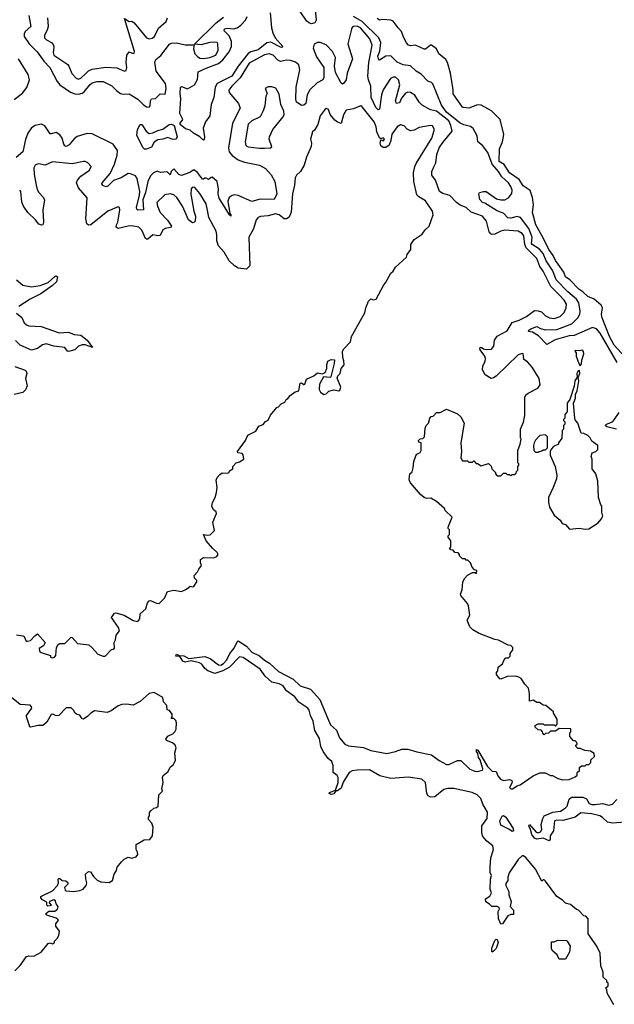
# Model space of a CAD drawing. Extents: x 2029826 to 2248070, y 228728 to 402406.
# Tile 285 of 368: x 2168240 to 2173040, y 267095 to 275040. Entities that reach past the tile are written whole.
import ezdxf

# ---------------------------------------------------------------- set-up
doc = ezdxf.new("R2010")
doc.units = 0

msp = doc.modelspace()

# ---------------------------------------------------------------- linework, layer by layer
at = {"layer": '0CON10XD'}
for points in [[(2168314.7, 275075), (2168330.8, 274985), (2168284.6, 274945), (2168276.2, 274925), (2168276.2, 274905), (2168317.1, 274845), (2168381.9, 274781.9), (2168436.1, 274706.1), (2168482.8, 274655), (2168542.4, 274542.4), (2168565, 274513.3), (2168649.4, 274455), (2168685, 274440.8), (2168715, 274438), (2168745, 274446.7), (2168761.5, 274458.5), (2168805, 274514.1), (2168825, 274530.5), (2168865, 274542), (2168915, 274542.5), (2168985, 274506), (2169023.8, 274465), (2169055, 274445.4), (2169075, 274439.5), (2169125, 274442.9), (2169195, 274398.9), (2169235.7, 274355), (2169265, 274335.7), (2169285, 274334), (2169294.3, 274345.7), (2169295.6, 274385), (2169305, 274400.8), (2169335.6, 274404.4), (2169375, 274442.5), (2169415, 274440), (2169422.9, 274485), (2169418.1, 274525), (2169341.2, 274625), (2169332, 274698), (2169339.8, 274720.2), (2169379.7, 274750.3), (2169448.7, 274841.3), (2169465, 274849.6), (2169505, 274853.1), (2169575, 274837.8), (2169648.3, 274838.3), (2169642.2, 274805), (2169654.6, 274765), (2169675, 274741.8), (2169695, 274730.7), (2169725, 274727.8), (2169775, 274734.2), (2169822.2, 274755), (2169843.3, 274795), (2169840, 274845), (2169833.8, 274855), (2169815, 274859.7), (2169775, 274855.7), (2169705, 274838.2), (2169651.7, 274841.7), (2169825.8, 275014.2), (2169885, 275059.4)], [(2170262.9, 275095), (2170273.8, 274975), (2170283.7, 274933.7), (2170303.3, 274893.3), (2170365, 274822.5), (2170355, 274816.2), (2170345, 274819.4), (2170267.5, 274857.5), (2170235, 274854.7), (2170165, 274796.6), (2170105, 274779.8), (2170083.2, 274766.8), (2170003, 274665), (2169951.9, 274585), (2169834.9, 274525.1), (2169819.2, 274495), (2169807.4, 274412.6), (2169786.9, 274355), (2169775.6, 274265), (2169740.5, 274215), (2169721.5, 274165), (2169730.9, 274095), (2169728.1, 274071.9), (2169725, 274066.7), (2169715, 274072.9), (2169695.6, 274095), (2169641.9, 274125), (2169615, 274147.7), (2169579.1, 274159.1), (2169536.7, 274195), (2169536.2, 274205), (2169556.7, 274235), (2169534, 274284), (2169540.6, 274405), (2169535.3, 274445), (2169537.7, 274492.3), (2169545, 274500), (2169595, 274482.5), (2169651.2, 274515), (2169675, 274556.7), (2169681.8, 274618.2), (2169745, 274650), (2169845, 274685.4), (2169879, 274715), (2169929.8, 274780.2), (2169950, 274825), (2169949.8, 274865), (2169930.8, 274910.8), (2169890.6, 274950.6), (2169893.1, 274965), (2169915, 274971.5), (2169965, 274966.7), (2169996.7, 274975), (2170025, 274995.2), (2170061.9, 275035), (2170077.1, 275065)], [(2170626.4, 275125), (2170633.3, 275035), (2170622.5, 275015), (2170595, 275007.6), (2170575, 275014.1), (2170555, 275030.8), (2170502.9, 275105)], [(2173062.6, 272275), (2172925, 272511.1), (2172895, 272546.1), (2172864.3, 272555.7), (2172715, 272492.4), (2172675, 272489.5), (2172562.9, 272457.1), (2172495, 272418.2), (2172428.6, 272488.6), (2172378.6, 272518.6), (2172347.5, 272525), (2172350, 272535), (2172366.7, 272545), (2172415, 272563.2), (2172445, 272548.9), (2172485, 272537.6), (2172575, 272539.7), (2172696.5, 272585), (2172746.2, 272635), (2172762.5, 272665), (2172765, 272687.5), (2172754, 272755), (2172734.8, 272785), (2172665.2, 272845), (2172571, 272941), (2172544.7, 273014.7), (2172489.8, 273095), (2172465, 273154), (2172437.1, 273187.1), (2172375.6, 273225.6), (2172371.2, 273235), (2172376.5, 273286.5), (2172349.6, 273355), (2172283, 273443), (2172255, 273450.9), (2172205, 273438.9), (2172181.4, 273441.4), (2172148.6, 273475), (2172089.1, 273499.1), (2171995, 273559.1), (2171975, 273565.9), (2171955, 273588.9), (2171945.7, 273634.3), (2171953, 273647), (2171985, 273654.5), (2172005, 273652.5), (2172088.1, 273595), (2172125, 273585.8), (2172155, 273586.9), (2172185, 273602.7), (2172212.7, 273637.3), (2172215.2, 273665), (2172204.3, 273695), (2172185, 273722.9), (2172132.2, 273772.2), (2172105.9, 273815), (2172054.2, 273874.2), (2172018, 273968), (2171975, 274023.8), (2171937.1, 274055), (2171931.7, 274101.7), (2171901.1, 274161.1), (2171878.3, 274178.3), (2171825, 274190.5), (2171795, 274205.1), (2171685, 274293.9), (2171645, 274351.6), (2171575, 274523.1), (2171565, 274534.4), (2171535, 274544.5), (2171480.2, 274600.2), (2171440.5, 274625), (2171395, 274667.9), (2171335, 274676.1), (2171288.3, 274698.3), (2171235, 274747.8), (2171195, 274746.7), (2171144.7, 274714.7), (2171135.2, 274725.2), (2171131.6, 274745), (2171146.2, 274785), (2171155.8, 274855), (2171138, 274895), (2171005, 275025.8), (2170934.6, 275065)], [(2170725.8, 269405.8), (2170750.1, 269350.1), (2170796.5, 269306.5), (2170821.2, 269245), (2170865, 269194.5), (2170895, 269181.1), (2171016.2, 269166.2), (2171075, 269141.9), (2171205, 269120), (2171274.6, 269134.6), (2171325.6, 269154.4), (2171373.9, 269153.9), (2171445, 269131.8), (2171565, 269107.5), (2171625, 269061.5), (2171685, 269030.4), (2171705, 269029.6), (2171775, 269061.6), (2171801.4, 269061.4), (2171875, 268993.1), (2171914.3, 268975.7), (2171935, 268973.6), (2171975, 268984.4), (2171979.4, 268995), (2171957.5, 269067.5), (2171945, 269086.7), (2171939.4, 269119.4), (2171926.2, 269135), (2171928.3, 269151.7), (2171939.2, 269145), (2172016, 269015), (2172055, 268977.5), (2172085, 268973.3), (2172099.2, 268939.2), (2172120.9, 268910.9), (2172145, 268902.2), (2172195, 268908.1), (2172211.7, 268901.7), (2172214.2, 268885), (2172193.8, 268845), (2172205, 268832.5), (2172217, 268833), (2172255, 268857.5), (2172280, 268865), (2172385, 268937.5), (2172438.3, 268961.7), (2172481.7, 268961.7), (2172525, 268942.5), (2172541.7, 268941.7), (2172585, 268917.5), (2172625, 268907.5), (2172675, 268910), (2172725, 268930), (2172740, 268945), (2172740, 268965), (2172758.3, 268981.7), (2172760, 269005), (2172775, 269020), (2172805, 269020), (2172815, 269030), (2172835, 269030), (2172850, 269045), (2172851.7, 269068.3), (2172880, 269095), (2172878.3, 269118.3), (2172847, 269137), (2172803, 269143), (2172765, 269160), (2172745, 269160), (2172731.7, 269171.7), (2172730, 269185), (2172740, 269195), (2172738.3, 269208.3), (2172725, 269220), (2172711.7, 269221.7), (2172680, 269255), (2172680, 269285), (2172690, 269295), (2172688.3, 269318.3), (2172595, 269320), (2172565, 269300), (2172525, 269300), (2172508.3, 269281.7), (2172485, 269280), (2172475, 269270), (2172461.7, 269281.7), (2172460, 269295), (2172448.3, 269308.3), (2172425, 269310), (2172401.7, 269331.7), (2172400, 269345), (2172425, 269357.5), (2172465, 269357.5), (2172475, 269350), (2172555, 269350), (2172565, 269340), (2172580, 269355), (2172577.5, 269395), (2172550, 269445), (2172550, 269455), (2172487, 269507), (2172465, 269510), (2172435, 269530), (2172415, 269530), (2172385, 269550), (2172355, 269540), (2172356.4, 269603.6), (2172346.7, 269645), (2172317, 269677), (2172287.5, 269725), (2172270, 269735), (2172245, 269743.3), (2172175, 269740), (2172125, 269720), (2172115, 269722.5), (2172090, 269755), (2172088.3, 269771.7), (2172100, 269785), (2172102.5, 269815), (2172136.4, 269843.6), (2172150, 269875), (2172165, 269890), (2172185, 269890), (2172200, 269905), (2172200, 269925), (2172220, 269955), (2172220, 269975), (2172205, 269990), (2172183, 269993), (2172105, 270032.5), (2172075, 270037.5), (2171948.3, 270088.3), (2171897, 270117), (2171875, 270140), (2171852.5, 270195), (2171872.5, 270235), (2171861.7, 270311.7), (2171855, 270330), (2171800, 270395), (2171797.5, 270405), (2171811.7, 270438.3), (2171817.5, 270505), (2171832.5, 270535), (2171855, 270557.5), (2171895, 270580), (2171915, 270580), (2171928.3, 270571.7), (2171930, 270595), (2171911.7, 270601.7), (2171891.7, 270621.7), (2171878.3, 270658.3), (2171858.3, 270678.3), (2171845, 270680), (2171835, 270690), (2171815, 270690), (2171790, 270715), (2171790, 270725), (2171778.3, 270738.3), (2171751.7, 270741.7), (2171738.3, 270758.3), (2171721.7, 270761.7), (2171710, 270775), (2171720, 270785), (2171720, 270835), (2171700, 270865), (2171700, 270875), (2171710, 270885), (2171710, 270925), (2171700, 270935), (2171700, 270945), (2171730, 271025), (2171675, 271080), (2171670, 271095), (2171605, 271152.5), (2171559.3, 271179.3), (2171525, 271177.5), (2171505, 271183.3), (2171475, 271207.5), (2171393.9, 271303.9), (2171383, 271327), (2171387, 271353), (2171390, 271375), (2171407, 271393), (2171417, 271423), (2171422.5, 271475), (2171438.3, 271521.7), (2171447, 271533), (2171473, 271547), (2171480, 271565), (2171480, 271625), (2171461.7, 271631.7), (2171460, 271645), (2171471.7, 271658.3), (2171495, 271660), (2171507, 271673), (2171512.5, 271745), (2171520, 271765), (2171540, 271785), (2171550, 271825), (2171561.7, 271838.3), (2171578.3, 271841.7), (2171605, 271870), (2171635, 271870), (2171685, 271897.5), (2171775, 271860), (2171800, 271835), (2171827.5, 271785), (2171800, 271625), (2171807.5, 271555), (2171800, 271505), (2171815, 271480), (2171855, 271480), (2171865, 271470), (2171895, 271470), (2171905, 271480), (2171925, 271460), (2171935, 271460), (2171965, 271440), (2172025, 271460), (2172047, 271437), (2172050, 271415), (2172080, 271385), (2172080, 271375), (2172095, 271360), (2172125, 271360), (2172145, 271380), (2172165, 271380), (2172175, 271370), (2172195, 271370), (2172205, 271360), (2172215, 271370), (2172235, 271370), (2172248.3, 271381.7), (2172250, 271395), (2172260, 271405), (2172260, 271435), (2172270, 271445), (2172270, 271455), (2172260, 271465), (2172260, 271565), (2172280, 271615), (2172287.5, 271655), (2172282.5, 271665), (2172282.5, 271735), (2172306.4, 271793.6), (2172318.8, 271845), (2172317.5, 271995), (2172327, 272013), (2172345, 272027.5), (2172423, 272067), (2172442.5, 272095), (2172432.5, 272145), (2172377.5, 272235), (2172338, 272278), (2172309.3, 272299.3), (2172306.4, 272326.4), (2172303.3, 272343.3), (2172295.9, 272345.9), (2172263.8, 272335), (2172085, 272162.9), (2172065, 272149.2), (2172045, 272145.8), (2171998.1, 272175), (2171976.9, 272215), (2171977.8, 272245), (2171997.9, 272285), (2172000.4, 272305), (2171994.7, 272325), (2171957.1, 272375), (2171955, 272393.3), (2171965, 272398.9), (2171984.1, 272384.1), (2172005, 272378.1), (2172047.5, 272382.5), (2172068, 272405), (2172072.8, 272455), (2172093.7, 272486.3), (2172175, 272529.6), (2172214.2, 272595.8), (2172271.2, 272615), (2172331.2, 272645), (2172395, 272692.5), (2172425, 272692), (2172451.9, 272681.9), (2172485, 272650), (2172517.5, 272635), (2172555, 272628.9), (2172602, 272645), (2172635, 272676.2), (2172650.9, 272715), (2172655.3, 272745), (2172635, 272776.7), (2172591.3, 272821.3), (2172528.2, 272888.2), (2172465, 273011.8), (2172439.4, 273049.4), (2172415, 273114.4), (2172327.9, 273197.9), (2172317.2, 273225), (2172309, 273295), (2172295.9, 273315), (2172265, 273332.8), (2172155, 273342.4), (2172125, 273334.7), (2172075, 273308.9), (2172055, 273307.1), (2172042.7, 273312.7), (2172029.1, 273329.1), (2172007.2, 273415), (2171975.9, 273455.9), (2171885, 273486.1), (2171845, 273525.5), (2171795, 273542.9), (2171765, 273564), (2171712.3, 273622.3), (2171655, 273638.2), (2171629.4, 273655), (2171595.5, 273745.5), (2171565.8, 273785), (2171565.8, 273815), (2171587, 273857), (2171599.4, 273885), (2171607.6, 273952.4), (2171625.4, 274005), (2171655, 274049.5), (2171730.3, 274139.7), (2171721.4, 274185), (2171702.9, 274225), (2171605, 274301), (2171555, 274312.2), (2171489.2, 274349.2), (2171465.5, 274375), (2171430.6, 274430.6), (2171395, 274453.6), (2171374.6, 274455.4), (2171355, 274447.1), (2171322.7, 274407.3), (2171305, 274368.8), (2171282.7, 274362.7), (2171274.3, 274385), (2171309.1, 274515), (2171297.3, 274555), (2171275, 274575.4), (2171255, 274576.9), (2171234.1, 274565.9), (2171175, 274472.9), (2171161.8, 274435), (2171145, 274318), (2171135, 274313.5), (2171115, 274330.5), (2171078.6, 274411.4), (2171073.3, 274505), (2171054.8, 274555), (2171051.1, 274585), (2171057.2, 274695), (2171085.8, 274835.8), (2171065.2, 274885), (2170990.4, 274975), (2170965, 274986.9), (2170935, 274986), (2170923.2, 274976.8), (2170917.6, 274962.4), (2170890, 274845), (2170925.5, 274725), (2170882.3, 274607.7), (2170876.5, 274555), (2170855, 274524.3), (2170845, 274520.8), (2170835, 274528.8), (2170789.3, 274615), (2170780, 274665), (2170790, 274735), (2170765, 274783.8), (2170715, 274836.9), (2170665, 274857.3), (2170643.8, 274856.2), (2170616.2, 274843.8), (2170609.4, 274810.6), (2170635, 274741.1), (2170694.6, 274655), (2170695.4, 274574.6), (2170685.8, 274555), (2170640.7, 274529.3), (2170582.7, 274475), (2170562, 274435), (2170549.4, 274365), (2170535, 274350.8), (2170515, 274348.6), (2170495, 274360.5), (2170475.6, 274375), (2170468.5, 274395), (2170472.9, 274495), (2170501.1, 274635), (2170494, 274675), (2170466.3, 274696.3), (2170425, 274711.2), (2170395, 274713), (2170345, 274703.4), (2170325, 274714.3), (2170285, 274752.9), (2170255, 274764.8), (2170215, 274755.2), (2170091.2, 274688.8), (2170019.9, 274570.1), (2169951.8, 274505), (2169929.4, 274470.6), (2169931.7, 274451.7), (2170006.5, 274365), (2170020.5, 274325), (2169959.2, 274205), (2169926.6, 274005), (2169931.3, 273975), (2169955, 273943.2), (2170005, 273908.4), (2170055, 273890.3), (2170176.2, 273865), (2170225, 273838.1), (2170268.8, 273788.8), (2170299.2, 273735), (2170316.2, 273635), (2170295, 273588.6), (2170182.5, 273592.5), (2170115, 273572.2), (2170005, 273620.8), (2169975, 273626.4), (2169955, 273621.5), (2169930.5, 273605), (2169920, 273575), (2169937.4, 273477.4), (2169945.8, 273465.8), (2169945, 273454.2), (2169934.3, 273465), (2169850.3, 273600.3), (2169841.8, 273635), (2169845.8, 273675.8), (2169834.4, 273735), (2169795, 273768.6), (2169785, 273768), (2169765, 273751.2), (2169745, 273762.5), (2169735, 273762.5), (2169725, 273752), (2169715, 273754.4), (2169676.3, 273806.3), (2169645, 273829.2), (2169613.1, 273806.9), (2169545, 273783.5), (2169525, 273791.4), (2169485, 273836.2), (2169463.9, 273816.1), (2169455, 273787.5), (2169431.9, 273811.9), (2169377.7, 273807.7), (2169349.1, 273819.1), (2169319.5, 273805), (2169295, 273779.5), (2169275.3, 273735), (2169254.8, 273645), (2169234.1, 273585.9), (2169238.8, 273505), (2169193.5, 273503.5), (2169185, 273510), (2169184.1, 273525), (2169206.7, 273623.3), (2169208.7, 273655), (2169188.5, 273758.5), (2169175, 273781.1), (2169135, 273797.3), (2169115, 273798), (2169060, 273765), (2168998.7, 273741.3), (2168952.7, 273697.3), (2168935, 273692), (2168911.7, 273701.7), (2168904.4, 273714.4), (2168907.1, 273725), (2168970.6, 273799.4), (2169006.2, 273873.8), (2169027, 273947), (2169028.8, 273985), (2168995.1, 274035.1), (2168825, 274120.3), (2168785, 274121.4), (2168703.5, 274096.5), (2168680, 274080), (2168640.8, 274029.2), (2168615, 274018.1), (2168605, 274021.4), (2168595.4, 274035.4), (2168584, 274085), (2168565, 274112.1), (2168535, 274129.6), (2168495, 274117.8), (2168485, 274120), (2168444, 274184), (2168415, 274196.3), (2168365, 274187.5), (2168335, 274167.6), (2168306.4, 274125), (2168286.8, 274073.2)], [(2168464.6, 275055), (2168470.8, 274985), (2168463.1, 274956.9), (2168440.6, 274915), (2168440.8, 274895), (2168457, 274877), (2168497.1, 274855), (2168513.3, 274835), (2168516.4, 274815), (2168510, 274775), (2168516.9, 274755), (2168627.6, 274677.6), (2168638.1, 274665), (2168662.2, 274605), (2168695, 274567.5), (2168715, 274560.9), (2168735, 274567.1), (2168772.7, 274605), (2168795, 274626.8), (2168825, 274641.3), (2168935, 274657.3), (2169025, 274651.2), (2169085, 274626), (2169098.9, 274631.1), (2169106.2, 274653.8), (2169098.8, 274695), (2169103.8, 274755), (2169125, 274780), (2169155, 274767.5), (2169165, 274771.2), (2169166.7, 274783.3), (2169085, 275050), (2169125, 275026.7), (2169145, 275027.5), (2169165, 275014), (2169265, 274892.9), (2169285, 274885.5), (2169310.2, 274889.8), (2169327.5, 274905), (2169359.6, 274970.4), (2169421.4, 275025), (2169434.3, 275055)], [(2171821.7, 274331.7), (2171814.2, 274335), (2171740.5, 274440.5), (2171740, 274475), (2171718.3, 274608.3), (2171694.4, 274695), (2171679.8, 274719.8), (2171624.4, 274765), (2171605, 274804), (2171563.6, 274833.6), (2171555, 274833.8), (2171516.4, 274803.6), (2171505, 274803.1), (2171435, 274833.3), (2171395, 274829.3), (2171379.4, 274835), (2171363.1, 274853.1), (2171338.8, 274898.8), (2171323.3, 274945), (2171294, 274974), (2171255, 275027.5), (2171236.4, 275036.4), (2171205, 275040), (2171165, 275042.5), (2171145, 275037.5), (2171125, 275050)], [(2168195.9, 274395), (2168263.4, 274446.6), (2168298.1, 274491.9), (2168318.7, 274555), (2168309.1, 274599.1), (2168230.4, 274725)], [(2170175, 274002.1), (2170215, 274004.5), (2170264, 274006), (2170276, 274014), (2170254.8, 274074.8), (2170257, 274095), (2170283.8, 274155), (2170367.1, 274255), (2170374, 274275), (2170371.7, 274301.7), (2170348.1, 274355), (2170335, 274440), (2170306.4, 274486.4), (2170275, 274497.5), (2170245, 274497.5), (2170222.5, 274485), (2170237.5, 274445), (2170228.3, 274421.7), (2170220, 274345), (2170206.2, 274305), (2170180, 274255), (2170113.1, 274225), (2170085, 274195.8), (2170059.5, 274055), (2170064.3, 274025), (2170083.2, 274013.2), (2170175, 274002.1)], [(2170615, 272167.5), (2170645, 272190), (2170685, 272182.5), (2170705, 272192.5), (2170720, 272225), (2170718.8, 272255), (2170728.8, 272285), (2170755, 272298.8), (2170780, 272295), (2170779.2, 272265), (2170750.7, 272159.3), (2170745, 272154.2), (2170691.7, 272158.3), (2170661.5, 272098.5), (2170657.1, 272055), (2170667.8, 272035), (2170695.6, 272015.6), (2170715, 272021.1), (2170735, 272042.5), (2170775, 272052.5), (2170815, 272044.3), (2170825, 272052), (2170831.4, 272075), (2170803.1, 272146.9), (2170808.5, 272165), (2170827.1, 272185), (2170834.2, 272225.8), (2170858.8, 272255), (2170857.8, 272287.8), (2170847.5, 272315), (2170846.7, 272365), (2170857.5, 272385), (2170909.8, 272440.2), (2170918, 272485), (2171025.7, 272675), (2171034.2, 272715), (2171055, 272767.5), (2171075, 272787.5), (2171095, 272780), (2171117.5, 272785), (2171179.3, 272900.7), (2171193.3, 272916.7), (2171236.4, 272993.6), (2171255, 273010), (2171275, 273042.5), (2171362.5, 273125), (2171367.5, 273145), (2171396.2, 273185), (2171398.8, 273225), (2171423.6, 273266.4), (2171489.3, 273310.7), (2171513.3, 273345), (2171546.7, 273375), (2171577.5, 273465), (2171573.3, 273495), (2171515, 273579.2), (2171461.3, 273611.3), (2171446.9, 273626.9), (2171421.5, 273735), (2171419.7, 273805), (2171429, 273855), (2171440.3, 273879.7), (2171566.9, 274085), (2171587.1, 274145), (2171585, 274160), (2171572.5, 274182.5), (2171555, 274187.1), (2171465, 274170.4), (2171425, 274149.1), (2171395, 274143.1), (2171367.2, 274157.2), (2171345, 274184.2), (2171315, 274192.2), (2171286.9, 274175), (2171245, 274116.2), (2171236.9, 274065), (2171223, 274027), (2171195, 274008), (2171175, 274008.8), (2171155, 274021.2), (2171149.2, 274045), (2171155, 274070), (2171176.1, 274063.9), (2171185, 274076.7), (2171175, 274086), (2171155, 274080), (2171145, 274087.5), (2171123.6, 274135), (2171117.3, 274175), (2171100.4, 274215), (2171005, 274337.5), (2170995, 274344), (2170985, 274342), (2170935, 274320), (2170875, 274308.8), (2170855, 274273.3), (2170835, 274203.3), (2170805, 274212.9), (2170785, 274228.8), (2170745.8, 274275.8), (2170733.3, 274315), (2170715, 274323.8), (2170705, 274318.8), (2170664.4, 274265), (2170646.9, 274195), (2170620.3, 274149.7), (2170604, 274135), (2170588.9, 274075), (2170595.7, 274045), (2170592.7, 274017.3), (2170555, 273930), (2170535.8, 273865), (2170508, 273815), (2170473.8, 273785), (2170464, 273765), (2170459.4, 273705), (2170441.1, 273635), (2170431.9, 273488.1), (2170414.1, 273445.9), (2170395, 273432.6), (2170375, 273432.2), (2170335, 273466.2), (2170305, 273474.6), (2170245, 273458.5), (2170185, 273453.3), (2170165, 273444.3), (2170148.6, 273425), (2170127.9, 273352.1), (2170089.2, 273285), (2170097.5, 273055), (2170071.7, 273028.3), (2170005, 273036), (2169975, 273053.9), (2169931.1, 273095), (2169889.7, 273165), (2169844.5, 273214.5), (2169830.5, 273255), (2169832.8, 273305), (2169825.3, 273334.7), (2169766.4, 273445), (2169755, 273502.5), (2169746.2, 273555), (2169695, 273637.9), (2169655, 273686.8), (2169635, 273687.9), (2169624.7, 273675), (2169622, 273632), (2169644.7, 273495), (2169660, 273455), (2169655.6, 273414.4), (2169645, 273403.8), (2169635, 273401.2), (2169602.1, 273425), (2169553.4, 273535), (2169509.3, 273605), (2169485, 273627.2), (2169455, 273635.9), (2169412.4, 273627.6), (2169348.2, 273565), (2169351.5, 273535), (2169373.8, 273485), (2169432.4, 273422.4), (2169464.3, 273375), (2169456.2, 273363.8), (2169413.3, 273355), (2169395.8, 273345), (2169375, 273299.2), (2169355, 273296.2), (2169315, 273304.5), (2169275, 273270), (2169265, 273267.8), (2169255, 273275.7), (2169225, 273342.5), (2169200.6, 273365), (2169145, 273377.5), (2169116.4, 273373.6), (2169035.5, 273354.5), (2169018.9, 273365), (2169020.6, 273385), (2169032, 273405), (2169049.2, 273505), (2169046.7, 273525), (2169035, 273531.2), (2168951.9, 273495), (2168815, 273385.3), (2168795, 273382.3), (2168782.2, 273392.2), (2168774, 273434), (2168783.8, 273603.8), (2168714.6, 273684.6), (2168698.8, 273725), (2168706.7, 273745), (2168733.6, 273776.4), (2168803, 273827), (2168817.5, 273855), (2168790, 273885), (2168770, 273895), (2168755, 273896.7), (2168665, 273875.8), (2168505.9, 273894.1), (2168445, 273867.1), (2168395, 273875.8), (2168375, 273872), (2168364, 273865), (2168353.1, 273845), (2168356.6, 273793.4), (2168373.8, 273705), (2168381.2, 273671.2), (2168394.4, 273645), (2168432.9, 273605), (2168440.6, 273585), (2168426.5, 273505), (2168431.9, 273405), (2168425.8, 273385), (2168415, 273380.8), (2168395, 273389.2), (2168368.1, 273425), (2168306.9, 273485), (2168270, 273535), (2168257.1, 273567.1), (2168250.6, 273655), (2168240, 273665)], [(2173125, 272320.5), (2173037.5, 272415), (2173001.1, 272485), (2172940.9, 272635), (2172937.9, 272662.1), (2172945.8, 272714.2), (2172935, 272736.2), (2172876.1, 272786.1), (2172825, 272806), (2172785.4, 272845.4), (2172753.1, 272865), (2172681.9, 272941.9), (2172646.9, 272965), (2172631.8, 273001.8), (2172587.1, 273067.1), (2172565, 273097.5), (2172547.4, 273137.4), (2172512.3, 273185), (2172469.5, 273275), (2172406.5, 273385), (2172380.8, 273485), (2172386.7, 273545), (2172380.6, 273605), (2172360.7, 273660.7), (2172305, 273700.8), (2172270.8, 273750.8), (2172194.4, 273805), (2172151.3, 273871.3), (2172110.5, 273895), (2172112.9, 273997.1), (2172138.5, 274055), (2172149.1, 274115), (2172117.8, 274235), (2172049.2, 274305), (2171965, 274350), (2171935, 274351.9), (2171865, 274326), (2171821.7, 274331.7)], [(2169265, 273994.5), (2169246.5, 273996.5), (2169235.8, 274005), (2169184.5, 274104.5), (2169191.5, 274155), (2169212, 274195), (2169225, 274193.1), (2169260.4, 274140.4), (2169285, 274122.9), (2169315, 274127.3), (2169355, 274147.3), (2169395, 274156.8), (2169445.6, 274194.4), (2169466.6, 274196.6), (2169487.1, 274187.1), (2169510, 274095), (2169502.9, 274075), (2169475, 274072.3), (2169435, 274090.8), (2169395, 274076.1), (2169355, 274071.1), (2169325, 274052.2), (2169305, 274011.8), (2169265, 273994.5)], [(2168286.8, 274073.2), (2168265.6, 273974.4), (2168212.6, 273927.4)], [(2168215, 272940), (2168265, 272896.9), (2168336.1, 272883.9), (2168406.2, 272895), (2168469.4, 272920.6), (2168525, 272969.2), (2168535, 272972), (2168544.2, 272964.2), (2168537.3, 272925), (2168505.7, 272895), (2168411.9, 272828.1), (2168325, 272784.6), (2168233.3, 272725)], [(2168215, 272670.8), (2168257.4, 272637.4), (2168275.6, 272595), (2168295, 272577.5), (2168315, 272570.9), (2168414.5, 272564.5), (2168557.9, 272512.1), (2168635, 272520), (2168678.8, 272498.8), (2168735, 272493.6), (2168785, 272453.1), (2168827.5, 272395), (2168767.4, 272417.4), (2168745, 272417.3), (2168715, 272405.6), (2168684.2, 272375), (2168635, 272361.8), (2168625, 272365.5), (2168605, 272394.3), (2168515, 272405.3), (2168455, 272425.4), (2168425, 272416.7), (2168385, 272386.4), (2168335, 272374.5), (2168245, 272413.1), (2168205, 272452.7)], [(2172765, 272247.5), (2172776.1, 272263.9), (2172777, 272293), (2172793.8, 272345), (2172791.7, 272361.7), (2172783, 272373), (2172755, 272367.5), (2172725, 272370), (2172720, 272365), (2172731.7, 272351.7), (2172732.5, 272325), (2172752.5, 272265), (2172765, 272247.5)], [(2168200.8, 272240.8), (2168285, 272213.3), (2168293.3, 272205), (2168297.5, 272185), (2168287.8, 272145), (2168300.9, 272085), (2168286.7, 272053.3), (2168265, 272032.5), (2168195, 272016.7)], [(2172678.3, 270928.3), (2172755, 270937.5), (2172805, 270930), (2172835, 270932.5), (2172909.3, 270980.7), (2172935, 271010), (2172947.5, 271035), (2172940, 271065), (2172940, 271115), (2172930, 271125), (2172912.5, 271185), (2172906.4, 271316.4), (2172890, 271375), (2172860, 271415), (2172860, 271495), (2172852.5, 271515), (2172860, 271545), (2172890, 271555), (2172907.5, 271572.5), (2172907.5, 271605), (2172858.3, 271638.3), (2172844, 271665), (2172825, 271684), (2172795, 271701.2), (2172773.6, 271703.6), (2172746.7, 271785), (2172725, 271810), (2172720, 271825), (2172710, 271945), (2172727.1, 271985), (2172726.2, 272015), (2172738.8, 272045), (2172752.5, 272125), (2172748.3, 272151.7), (2172762.5, 272185), (2172758.3, 272208.3), (2172745, 272200), (2172737.5, 272185), (2172740, 272155), (2172722.5, 272125), (2172717, 272083), (2172680, 271975), (2172660, 271945), (2172660, 271875), (2172640, 271855), (2172640, 271825), (2172630, 271815), (2172630, 271805), (2172640, 271795), (2172640, 271775), (2172630, 271765), (2172630, 271735), (2172620, 271725), (2172617, 271663), (2172590, 271625), (2172590, 271615), (2172550, 271595), (2172530, 271575), (2172522.5, 271555), (2172522.5, 271525), (2172563.3, 271435), (2172576.7, 271365), (2172573.3, 271335), (2172546.7, 271265), (2172510, 271185), (2172508.8, 271145), (2172516.1, 271106.1), (2172555, 271042.5), (2172602.5, 271002.5), (2172620, 270975), (2172646.4, 270966.4), (2172678.3, 270928.3)], [(2168214.1, 270075.9), (2168265, 270069.2), (2168275, 270063.3), (2168293.3, 270025), (2168304.2, 270024.2), (2168328, 270032), (2168361.7, 270068.3), (2168385, 270083.3), (2168446.2, 270015), (2168431.7, 269988.3), (2168397.5, 269965), (2168400, 269945), (2168413, 269933), (2168488.3, 269908.3), (2168490, 269895), (2168505, 269890), (2168520, 269895), (2168531.7, 269908.3), (2168538, 269975), (2168551.7, 269998.3), (2168565, 270006), (2168605, 270006), (2168655, 270056.7), (2168665, 270053.8), (2168706.1, 270006.1), (2168780.7, 269999.3), (2168797.5, 269995), (2168825, 269972.5), (2168871.7, 269921.7), (2168913, 269903), (2168930, 269905), (2168981.7, 269958.3), (2168995, 269960), (2169005, 269970), (2169002.5, 270015), (2169012.5, 270035), (2169020, 270075), (2169045, 270110), (2169038.8, 270135), (2168980, 270215), (2169005, 270252), (2169015, 270254.3), (2169083.8, 270233.8), (2169155, 270192.5), (2169195, 270183.3), (2169210, 270205), (2169212.5, 270245), (2169258.8, 270285), (2169271.4, 270335), (2169285, 270351.4), (2169295, 270354.2), (2169345, 270332.5), (2169365, 270330), (2169408.3, 270371.7), (2169434.3, 270425.7), (2169485, 270436), (2169545, 270427.1), (2169585.7, 270444.3), (2169615, 270470), (2169635, 270463.3), (2169645, 270466.7), (2169670, 270505), (2169670, 270515), (2169650, 270535), (2169647.5, 270555), (2169676.1, 270583.9), (2169685, 270607.5), (2169707.5, 270635), (2169698.3, 270658.3), (2169700, 270685), (2169725, 270700), (2169805, 270696.7), (2169830.5, 270709.5), (2169841.2, 270725), (2169835, 270741.2), (2169796.7, 270775), (2169746.2, 270835), (2169723.3, 270886.7), (2169755, 270880), (2169777, 270883), (2169811.7, 270918.3), (2169800, 270985), (2169830, 271055), (2169825, 271070), (2169803.3, 271085), (2169790, 271115), (2169796.2, 271145), (2169817.5, 271185), (2169830, 271225), (2169833.3, 271265), (2169826.7, 271325), (2169833.3, 271345), (2169855, 271370), (2169875, 271382.5), (2169915, 271380), (2169930, 271385), (2169935, 271400), (2169960, 271415), (2169960, 271435), (2169987.5, 271465), (2170015, 271472.5), (2170050, 271495), (2170045, 271530), (2170035, 271540), (2170000, 271545), (2169997.5, 271555), (2170063.3, 271645), (2170081.7, 271688.3), (2170145, 271720), (2170170.7, 271759.3), (2170205, 271772.5), (2170225, 271797.5), (2170245, 271807.5), (2170265, 271850), (2170315, 271910), (2170330, 271915), (2170350.7, 271939.3), (2170380, 271955), (2170390, 271975), (2170405, 271982.5), (2170423.6, 272006.4), (2170463.9, 272036.1), (2170492.5, 272045), (2170505, 272106.7), (2170515, 272108.8), (2170535, 272096.7), (2170540.7, 272099.3), (2170555, 272140), (2170615, 272167.5)], [(2173056.7, 271735), (2172978.8, 271755), (2172967.5, 271765), (2172976.2, 271775), (2173025.5, 271795), (2173038.7, 271811.3), (2173080.2, 271869.8)], [(2172425, 271550), (2172433, 271557), (2172455, 271560), (2172465, 271570), (2172485, 271570), (2172500, 271585), (2172500, 271675), (2172485, 271690), (2172440, 271685), (2172403.6, 271646.4), (2172392.5, 271625), (2172387.5, 271605), (2172390, 271565), (2172405, 271550), (2172425, 271550)], [(2173035, 267090), (2172982.5, 267185), (2172980, 267215), (2172970, 267225), (2172990, 267245), (2172990, 267265), (2172980, 267275), (2172978.3, 267288.3), (2172950, 267315), (2172950, 267355), (2172930, 267405), (2172927, 267507), (2172900, 267565), (2172830, 267665), (2172830, 267785), (2172810, 267805), (2172795, 267810), (2172750, 267855), (2172735, 267860), (2172685, 267900), (2172645, 267912.5), (2172622.5, 267935), (2172575, 267963.8), (2172485, 268090), (2172475, 268100), (2172465, 268100), (2172455, 268090), (2172402.5, 268185), (2172325, 268280), (2172305, 268294.2), (2172295, 268292.5), (2172265, 268262.5), (2172191.1, 268155), (2172181.7, 268121.7), (2172180.8, 268095), (2172165, 268070), (2172163.1, 268055), (2172187.5, 268005), (2172188.3, 267978.3), (2172207.5, 267925), (2172200, 267885), (2172227.5, 267855), (2172225, 267820), (2172205, 267820), (2172180.7, 267809.3), (2172138, 267745), (2172125, 267742), (2172105.8, 267785), (2172102.5, 267845), (2172113.8, 267865), (2172111.2, 267875), (2172095, 267884), (2172050, 267885), (2172033, 267903), (2172001.7, 267921.7), (2172000, 267945), (2172035, 267966.7), (2172047.5, 267995), (2172036.7, 268025), (2172040, 268105), (2172047.5, 268135), (2172038, 268158), (2172036.7, 268205), (2172043.9, 268276.1), (2172065.7, 268345), (2172058.8, 268375), (2172010.9, 268410.9), (2171980, 268450), (2171971.4, 268475), (2171971.2, 268535), (2172013.8, 268595), (2172017.1, 268645), (2171979.5, 268709.5), (2171961.5, 268755), (2171932.9, 268785), (2171893.3, 268805), (2171745.3, 268835.3), (2171695, 268836.7), (2171665, 268828.5), (2171590, 268770), (2171555, 268767.1), (2171537.6, 268777.6), (2171526.5, 268796.5), (2171517.1, 268885), (2171485, 268911.5), (2171375, 268929.2), (2171235, 268916.8), (2171147.7, 268937.7), (2171065, 268985.9), (2170965, 268984.7), (2170925, 268979.3), (2170898.8, 268965), (2170852.6, 268887.4), (2170835, 268838.6), (2170805, 268818.8), (2170791.7, 268818.3), (2170775.6, 268794.4), (2170755, 268786.7), (2170737.5, 268795), (2170740, 268805), (2170788.3, 268821.7), (2170809.6, 268885), (2170811.8, 268925), (2170802.4, 268942.4), (2170771.8, 268965), (2170771.8, 269021.8), (2170760.4, 269055), (2170729.7, 269079.7), (2170690, 269135), (2170670.4, 269175), (2170659.4, 269239.4), (2170622.3, 269305), (2170608.7, 269378.7), (2170586.8, 269425), (2170577.8, 269467.8), (2170566.5, 269485), (2170494, 269534), (2170462.2, 269575), (2170394.4, 269625), (2170365.6, 269665), (2170335, 269681.1), (2170274.3, 269694.3), (2170222.8, 269742.8), (2170180.4, 269800.4), (2170045, 269892.5), (2170015, 269900), (2169934.3, 269815), (2169880.8, 269785), (2169815, 269764.3), (2169760, 269785), (2169734.6, 269804.6), (2169709.5, 269839.5), (2169690.7, 269850.7), (2169625, 269866.2), (2169575, 269855.8), (2169556, 269865), (2169544.5, 269884.5), (2169531.7, 269901.7), (2169500, 269905), (2169505, 269920), (2169528.3, 269908.3), (2169565, 269906.9), (2169605, 269885.8), (2169735, 269900.8), (2169778.6, 269885), (2169845, 269834.4), (2169865, 269832.2), (2169885.3, 269844.7), (2169913.5, 269875), (2169936.2, 269925), (2169970.6, 269969.4), (2169995, 270021.2), (2170005, 270029.2), (2170070.4, 269985), (2170115, 269936.2), (2170175, 269908.2), (2170215, 269873.1), (2170256.8, 269846.8), (2170329.2, 269779.2), (2170447.4, 269717.4), (2170505, 269665.6), (2170587.1, 269637.1), (2170663.8, 269553.8), (2170725.8, 269405.8)], [(2168200, 267365), (2168243, 267407), (2168295, 267480), (2168315, 267487.5), (2168355, 267482.5), (2168413.3, 267516.7), (2168470, 267585), (2168485, 267590), (2168505, 267582.5), (2168520, 267595), (2168520, 267605), (2168543, 267627), (2168555, 267650), (2168562.5, 267685), (2168532.5, 267725), (2168532.5, 267745), (2168552.5, 267775), (2168549.3, 267779.3), (2168535, 267790), (2168460, 267815), (2168447.5, 267825), (2168475, 267846.7), (2168525, 267846), (2168545, 267862), (2168549.5, 267885), (2168535.5, 267905), (2168529.1, 267929.1), (2168515, 267939.4), (2168480, 267925), (2168477.5, 267915), (2168497, 267893), (2168468.3, 267888.3), (2168460, 267895), (2168458.3, 267918.3), (2168425, 267937.5), (2168410, 267955), (2168410, 267965), (2168505, 268011.2), (2168546.1, 268053.9), (2168552.5, 268075), (2168550, 268105), (2168555, 268110), (2168565, 268110), (2168583.3, 268093.3), (2168611.7, 268091.7), (2168628.3, 268078.3), (2168630, 268065), (2168602.3, 268037.7), (2168606, 268015), (2168615, 268009.4), (2168675, 268005.6), (2168725, 268012.9), (2168752.5, 268025), (2168776.2, 268055), (2168782, 268075), (2168773, 268107), (2168772.5, 268145), (2168795, 268167.5), (2168813, 268163), (2168835, 268127.5), (2168866.4, 268096.4), (2168895, 268083.3), (2168961.7, 268078.3), (2168990, 268095), (2169002.5, 268145), (2169022.5, 268175), (2169028.3, 268201.7), (2169062.5, 268245), (2169082.5, 268265), (2169115, 268282.5), (2169145, 268273.3), (2169180, 268285), (2169192.5, 268305), (2169191.7, 268321.7), (2169180, 268345), (2169180, 268385), (2169245, 268422.5), (2169290, 268425), (2169312.5, 268455), (2169316.7, 268525), (2169306.1, 268556.1), (2169280, 268585), (2169280, 268605), (2169287.5, 268615), (2169288.3, 268641.7), (2169297.5, 268655), (2169321.7, 268678.3), (2169345, 268682.5), (2169356.7, 268695), (2169363.3, 268785), (2169392.5, 268815), (2169387.5, 268835), (2169397.5, 268885), (2169392.5, 268925), (2169398.3, 268941.7), (2169437.5, 268972.5), (2169455, 269007.5), (2169480.7, 269029.3), (2169496.7, 269065), (2169493.8, 269125), (2169503.3, 269165), (2169496.2, 269185), (2169472.5, 269205), (2169423.9, 269223.9), (2169420, 269235), (2169435, 269257.5), (2169475, 269277.5), (2169492.5, 269295), (2169503.3, 269315), (2169506.4, 269366.4), (2169500, 269385), (2169485, 269400), (2169461.7, 269401.7), (2169470, 269415), (2169470, 269435), (2169450, 269465), (2169431.7, 269471.7), (2169427, 269507), (2169400, 269535), (2169395, 269570), (2169325, 269610), (2169285, 269602.5), (2169212.3, 269537.7), (2169155, 269510), (2169103.6, 269516.4), (2169065, 269513.3), (2169035, 269503.3), (2168977.4, 269462.6), (2168945, 269450), (2168845, 269463.8), (2168814.4, 269445.6), (2168789.6, 269420.4), (2168755, 269397.1), (2168745, 269398.6), (2168725, 269428), (2168703.2, 269433.2), (2168686.7, 269445), (2168675, 269467.5), (2168656.1, 269486.1), (2168615, 269487.5), (2168555, 269426.7), (2168535, 269422.5), (2168506.4, 269436.4), (2168495, 269433.3), (2168457.9, 269372.1), (2168426.7, 269345), (2168385.5, 269344.5), (2168330.6, 269330.6), (2168321.2, 269335), (2168296, 269415), (2168296.2, 269425), (2168337.5, 269485), (2168336.7, 269496.7), (2168325, 269510), (2168245, 269513.3), (2168161.7, 269581.7)], [(2173125.7, 268564.3), (2173025, 268556.8), (2172985, 268565.1), (2172945, 268603.5), (2172923.5, 268615), (2172855, 268633.2), (2172769.8, 268640.2), (2172725, 268606.2), (2172705, 268599.2), (2172625, 268578.9), (2172575, 268580.7), (2172557.5, 268575), (2172549.6, 268495), (2172521.3, 268455), (2172521.2, 268425), (2172515, 268414.2), (2172465, 268435.3), (2172415, 268428.9), (2172395, 268434.7), (2172375, 268465.6), (2172362.7, 268505), (2172348.9, 268535), (2172355, 268545.4), (2172410, 268485), (2172425, 268480), (2172445, 268487.1), (2172454.4, 268505), (2172449.1, 268545), (2172462.7, 268595), (2172475, 268614.7), (2172545, 268645.9), (2172605, 268654.7), (2172642.9, 268677.1), (2172658.4, 268695), (2172675, 268750), (2172695, 268765.9), (2172785, 268766.6), (2172815, 268752.9), (2172836.6, 268716.6), (2172858.3, 268708.3), (2172885, 268706.2), (2172945, 268716.3), (2172995, 268701.3), (2173025, 268710.8), (2173061.3, 268748.7)], [(2172215, 268488.6), (2172188.7, 268508.7), (2172125, 268541.4), (2172116.1, 268575), (2172135, 268614.3), (2172145, 268618.6), (2172165.3, 268605.3), (2172224.2, 268515), (2172225, 268494), (2172215, 268488.6)], [(2172055, 267516.7), (2172050.8, 267520.8), (2172051.7, 267548.3), (2172075, 267608.8), (2172085, 267620), (2172095, 267618.8), (2172102.2, 267595), (2172086.9, 267545), (2172065, 267524.2), (2172055, 267516.7)], [(2172645, 267460), (2172595, 267460), (2172577.5, 267495), (2172542.5, 267525), (2172533, 267543), (2172531.7, 267598.3), (2172555, 267600), (2172585, 267612.5), (2172655, 267610), (2172660, 267605), (2172682.5, 267565), (2172677.5, 267515), (2172645, 267460)]]:
    msp.add_lwpolyline(points, dxfattribs=at)

doc.saveas('drawing.dxf')
